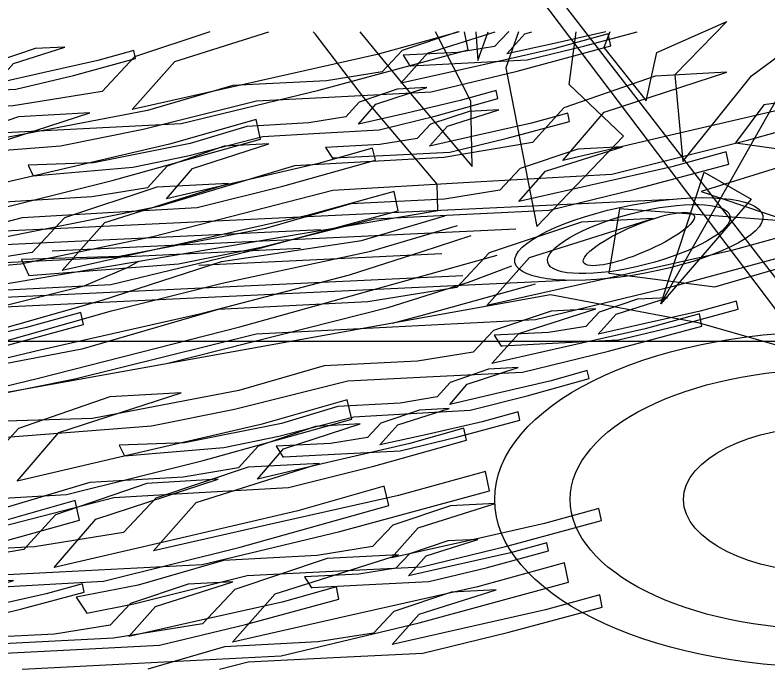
# Model space of a CAD drawing. Extents: x 1578769 to 1579225, y 724002 to 724828.
# Drawn here: x 1578883.708 to 1578887.035, y 724535.502 to 724538.42 of the extents above; entities that cross this region are included whole.
import ezdxf

# ---------------------------------------------------------------- set-up
doc = ezdxf.new("R2010")
doc.units = 0
for name, color, linetype in [('1', 7, 'Continuous'), ('Default', 7, 'Continuous'), ('G-ANNO-SYMB', 7, 'Continuous'), ('Old_Level_1', 7, 'Continuous'), ('Old_Level_41', 7, 'Continuous'), ('R_Exist Surface', 7, 'Continuous')]:
    doc.layers.add(name, color=color, linetype=linetype)

msp = doc.modelspace()

# ---------------------------------------------------------------- linework, layer by layer
at = {"layer": '1'}
msp.add_lwpolyline([(1578886.5614, 724537.1433), (1578888.18, 724539.9986), (1578889.3338, 724539.9986)], dxfattribs=at)
msp.add_lwpolyline([(1578886.9617, 724537.6061), (1578886.5614, 724537.1433), (1578886.7529, 724537.7244)], close=True, dxfattribs=at)
at = {"layer": 'Default'}
msp.add_lwpolyline([(1578827.7658, 724545.7781), (1578841.7458, 724545.8736), (1578855.1258, 724545.9794), (1578880.2858, 724546.1651), (1578882.4758, 724543.2012), (1578888.4658, 724535.2659), (1578896.6458, 724531.0035), (1578897.9558, 724530.2068), (1578900.0658, 724530.2938), (1578933.1258, 724531.6923), (1578958.3058, 724535.0516), (1578969.8858, 724536.5397), (1578983.9258, 724537.6073), (1579000.8558, 724538.8884), (1579028.4258, 724540.2665), (1579057.4558, 724541.7905), (1579058.7558, 724541.812)], dxfattribs=at)
at = {"layer": 'G-ANNO-SYMB'}
for p, q in [((1578877.0342, 724536.1057), (1578885.5756, 724537.5547)), ((1578883.5745, 724537.4015), (1578885.0597, 724537.472)), ((1578883.5716, 724537.3217), (1578884.9694, 724537.3881)), ((1578886.0735, 724537.1822), (1578877.2949, 724535.608))]:
    msp.add_line(p, q, dxfattribs=at)
for points in [[(1578884.5682, 724538.3458), (1578884.2361, 724538.2343), (1578884.0928, 724538.082), (1578883.6993, 724538.0185), (1578883.0384, 724537.9849), (1578882.4354, 724537.8092), (1578881.9969, 724537.7254)], [(1578881.9969, 724537.7254), (1578882.0708, 724537.6105), (1578882.4042, 724537.677), (1578883.2054, 724537.8773), (1578883.8089, 724537.9079), (1578884.441, 724537.9401), (1578885.0498, 724538.087), (1578885.7103, 724538.2657), (1578885.694, 724538.3458)], [(1578885.6647, 724538.3458), (1578885.4189, 724538.2633), (1578885.3294, 724538.1681), (1578885.0834, 724538.1284), (1578884.6704, 724538.1074), (1578884.2935, 724537.9976), (1578883.6472, 724537.8741), (1578883.2144, 724537.8612), (1578883.247, 724537.7903), (1578883.9078, 724537.842), (1578884.274, 724537.915), (1578884.7747, 724538.0401), (1578885.1519, 724538.0593), (1578885.547, 724538.0794), (1578885.9275, 724538.1712), (1578886.3403, 724538.2829), (1578886.3293, 724538.3367), (1578886.0888, 724538.2701), (1578885.7245, 724538.1881), (1578885.4121, 724538.1179), (1578885.5303, 724538.2508), (1578885.8301, 724538.3458)], [(1578885.8904, 724538.3458), (1578885.8863, 724538.3444), (1578885.8266, 724538.2809), (1578885.6627, 724538.2545), (1578885.4225, 724538.2423)], [(1578885.4225, 724538.2423), (1578885.4531, 724538.1947), (1578885.4569, 724538.1956), (1578885.7083, 724538.2084), (1578885.9717, 724538.2218), (1578886.2254, 724538.283), (1578886.4573, 724538.3458)], [(1578886.3188, 724538.3458), (1578886.09, 724538.2943), (1578885.8818, 724538.2475), (1578885.9606, 724538.3361), (1578885.9911, 724538.3458)], [(1578883.1623, 724538.1119), (1578883.1929, 724538.0643), (1578883.1968, 724538.0653), (1578883.4482, 724538.078), (1578883.7116, 724538.0914), (1578883.9653, 724538.1527), (1578884.2404, 724538.2271), (1578884.2331, 724538.263), (1578884.0728, 724538.2186), (1578883.8299, 724538.1639), (1578883.6217, 724538.1171), (1578883.7005, 724538.2057), (1578883.9278, 724538.2777), (1578883.7961, 724538.271), (1578883.6262, 724538.214), (1578883.5665, 724538.1506), (1578883.4025, 724538.1241), (1578883.1623, 724538.1119)], [(1578882.212, 724537.5781), (1578882.2884, 724537.4645), (1578882.2975, 724537.4668), (1578882.9001, 724537.5013), (1578883.5314, 724537.5375), (1578884.1364, 724537.6884), (1578884.7922, 724537.8713), (1578884.7725, 724537.9573), (1578884.3904, 724537.8482), (1578883.8109, 724537.7133), (1578883.3141, 724537.5977), (1578883.4976, 724537.8116), (1578884.0387, 724537.9879), (1578883.723, 724537.9698), (1578883.3189, 724537.8304), (1578883.1796, 724537.6772), (1578882.7877, 724537.6111), (1578882.212, 724537.5781)], [(1578885.0802, 724537.8344), (1578885.1109, 724537.7869), (1578885.1147, 724537.7878), (1578885.3661, 724537.8006), (1578885.6295, 724537.814), (1578885.8832, 724537.8752), (1578886.1584, 724537.9496), (1578886.1511, 724537.9855), (1578885.9907, 724537.9411), (1578885.7478, 724537.8865), (1578885.5396, 724537.8396), (1578885.6184, 724537.9283), (1578885.8457, 724538.0003), (1578885.714, 724537.9936), (1578885.5441, 724537.9366), (1578885.4844, 724537.8731), (1578885.3204, 724537.8466), (1578885.0802, 724537.8344)], [(1578882.9883, 724537.4251), (1578883.0363, 724537.3536), (1578883.2436, 724537.3965), (1578883.7411, 724537.5249), (1578884.1177, 724537.5464), (1578884.5123, 724537.569), (1578884.8904, 724537.6634), (1578885.3003, 724537.7776), (1578885.288, 724537.8314), (1578885.0492, 724537.7633), (1578884.687, 724537.6789), (1578884.3765, 724537.6067), (1578884.4912, 724537.7404), (1578884.8293, 724537.8506), (1578884.6321, 724537.8393), (1578884.3795, 724537.7521), (1578884.2924, 724537.6563), (1578884.0475, 724537.6151), (1578883.635, 724537.5914), (1578883.261, 724537.4792), (1578882.9883, 724537.4251)], [(1578882.8132, 724537.2773), (1578882.8867, 724537.1631), (1578882.8958, 724537.1654), (1578883.4992, 724537.1961), (1578884.1314, 724537.2282), (1578884.7402, 724537.3752), (1578885.4007, 724537.5538), (1578885.3832, 724537.64), (1578884.9984, 724537.5334), (1578884.4154, 724537.4022), (1578883.9157, 724537.2898), (1578884.1047, 724537.5025), (1578884.6502, 724537.6753), (1578884.3341, 724537.6592), (1578883.9265, 724537.5224), (1578883.7832, 724537.3701), (1578883.3897, 724537.3066), (1578882.8132, 724537.2773)], [(1578882.8283, 724536.8095), (1578883.5375, 724537.0016), (1578884.0929, 724537.159), (1578884.6204, 724537.3298), (1578885.2393, 724537.4221), (1578885.6069, 724537.5313)], [(1578882.8686, 724536.7626), (1578883.5777, 724536.9547), (1578884.1331, 724537.1122), (1578884.6228, 724537.2341), (1578885.2795, 724537.3753), (1578885.6631, 724537.4892)], [(1578882.9099, 724536.7145), (1578883.2819, 724536.8107), (1578883.8187, 724536.9388), (1578884.5354, 724537.1018), (1578885.185, 724537.2716), (1578885.5076, 724537.3743), (1578885.7234, 724537.4441)], [(1578883.2199, 724536.6705), (1578883.8117, 724536.8147), (1578884.7011, 724537.0412), (1578885.8385, 724537.358)], [(1578882.7434, 724536.9083), (1578883.5943, 724537.1186), (1578884.0127, 724537.2218), (1578884.2077, 724537.3047), (1578884.2553, 724537.3307)], [(1578885.8257, 724537.0037), (1578885.8563, 724536.9561), (1578885.8601, 724536.9571), (1578886.1116, 724536.9699), (1578886.375, 724536.9832), (1578886.6286, 724537.0445), (1578886.9038, 724537.1189), (1578886.8965, 724537.1548), (1578886.7362, 724537.1104), (1578886.4933, 724537.0557), (1578886.2851, 724537.0089), (1578886.3638, 724537.0975), (1578886.5911, 724537.1695), (1578886.4594, 724537.1628), (1578886.2896, 724537.1058), (1578886.2299, 724537.0424), (1578886.0659, 724537.0159), (1578885.8257, 724537.0037)], [(1578882.6152, 724536.3396), (1578882.6917, 724536.2259), (1578882.7008, 724536.2282), (1578883.3033, 724536.2628), (1578883.9346, 724536.2989), (1578884.5396, 724536.4498), (1578885.1954, 724536.6327), (1578885.1757, 724536.7187), (1578884.7937, 724536.6097), (1578884.2141, 724536.4748), (1578883.7173, 724536.3591), (1578883.9009, 724536.5731), (1578884.4419, 724536.7493), (1578884.1263, 724536.7313), (1578883.7221, 724536.5919), (1578883.5828, 724536.4386), (1578883.191, 724536.3726), (1578882.6152, 724536.3396)], [(1578884.861, 724536.5135), (1578884.8916, 724536.4659), (1578884.8954, 724536.4668), (1578885.1469, 724536.4796), (1578885.4103, 724536.493), (1578885.6639, 724536.5542), (1578885.9391, 724536.6287), (1578885.9318, 724536.6646), (1578885.7715, 724536.6202), (1578885.5286, 724536.5655), (1578885.3204, 724536.5186), (1578885.3991, 724536.6073), (1578885.6264, 724536.6793), (1578885.4947, 724536.6726), (1578885.3249, 724536.6156), (1578885.2652, 724536.5521), (1578885.1012, 724536.5257), (1578884.861, 724536.5135)], [(1578883.3915, 724536.1865), (1578883.4396, 724536.115), (1578883.6469, 724536.1579), (1578884.1444, 724536.2863), (1578884.521, 724536.3079), (1578884.9155, 724536.3305), (1578885.2937, 724536.4248), (1578885.7035, 724536.5391), (1578885.6912, 724536.5929), (1578885.4525, 724536.5247), (1578885.0902, 724536.4404), (1578884.7797, 724536.3681), (1578884.8944, 724536.5018), (1578885.2326, 724536.612), (1578885.0353, 724536.6007), (1578884.7827, 724536.5136), (1578884.6957, 724536.4178), (1578884.4508, 724536.3765), (1578884.0383, 724536.3529), (1578883.6643, 724536.2406), (1578883.3915, 724536.1865)], [(1578883.2164, 724536.0387), (1578883.2899, 724535.9246), (1578883.2991, 724535.9268), (1578883.9025, 724535.9575), (1578884.5346, 724535.9896), (1578885.1435, 724536.1366), (1578885.8039, 724536.3152), (1578885.7864, 724536.4014), (1578885.4016, 724536.2948), (1578884.8186, 724536.1636), (1578884.3189, 724536.0512), (1578884.5079, 724536.2639), (1578885.0535, 724536.4367), (1578884.7374, 724536.4207), (1578884.3297, 724536.2839), (1578884.1865, 724536.1315), (1578883.7929, 724536.068), (1578883.2164, 724536.0387)], [(1578883.9782, 724535.8462), (1578884.0244, 724535.7744), (1578884.2328, 724535.816), (1578884.7335, 724535.9411), (1578885.1106, 724535.9603), (1578885.5057, 724535.9804), (1578885.8863, 724536.0722), (1578886.299, 724536.1839), (1578886.2881, 724536.2377), (1578886.0476, 724536.1711), (1578885.6832, 724536.0891), (1578885.3709, 724536.0188), (1578885.4891, 724536.1518), (1578885.83, 724536.2598), (1578885.6325, 724536.2498), (1578885.3777, 724536.1643), (1578885.2881, 724536.0691), (1578885.0422, 724536.0294), (1578884.6291, 724536.0084), (1578884.2523, 724535.8986), (1578883.9782, 724535.8462)], [(1578884.987, 724535.935), (1578885.0176, 724535.8874), (1578885.0214, 724535.8884), (1578885.2729, 724535.9011), (1578885.5363, 724535.9145), (1578885.7899, 724535.9758), (1578886.0651, 724536.0502), (1578886.0578, 724536.0861), (1578885.8975, 724536.0417), (1578885.6546, 724535.987), (1578885.4464, 724535.9402), (1578885.5251, 724536.0288), (1578885.7524, 724536.1008), (1578885.6207, 724536.0941), (1578885.4509, 724536.0371), (1578885.3912, 724535.9736), (1578885.2272, 724535.9472), (1578884.987, 724535.935)], [(1578882.9347, 724535.7532), (1578882.9654, 724535.7056), (1578882.9692, 724535.7066), (1578883.2206, 724535.7193), (1578883.484, 724535.7327), (1578883.7377, 724535.794), (1578884.0128, 724535.8684), (1578884.0056, 724535.9043), (1578883.8452, 724535.8599), (1578883.6023, 724535.8052), (1578883.3941, 724535.7584), (1578883.4729, 724535.847), (1578883.7002, 724535.919), (1578883.5685, 724535.9123), (1578883.3986, 724535.8553), (1578883.3389, 724535.7918), (1578883.1749, 724535.7654), (1578882.9347, 724535.7532)], [(1578883.3064, 724535.5275), (1578883.5733, 724535.5942), (1578883.9505, 724535.6134), (1578884.3456, 724535.6334), (1578884.7261, 724535.7253), (1578885.1389, 724535.837), (1578885.1279, 724535.8908), (1578884.8874, 724535.8242), (1578884.5231, 724535.7422), (1578884.2107, 724535.6719), (1578884.3289, 724535.8049), (1578884.6698, 724535.9129), (1578884.4723, 724535.9028), (1578884.2175, 724535.8174), (1578884.128, 724535.7221), (1578883.882, 724535.6824), (1578883.4689, 724535.6615), (1578883.0921, 724535.5516), (1578882.9656, 724535.5275)], [(1578884.6113, 724535.5276), (1578884.7374, 724535.5591), (1578885.1146, 724535.5783), (1578885.5097, 724535.5983), (1578885.8902, 724535.6902), (1578886.303, 724535.8019), (1578886.292, 724535.8557), (1578886.0516, 724535.7891), (1578885.6872, 724535.7071), (1578885.3749, 724535.6368), (1578885.493, 724535.7698), (1578885.8339, 724535.8778), (1578885.6364, 724535.8678), (1578885.3816, 724535.7823), (1578885.2921, 724535.687), (1578885.0461, 724535.6474), (1578884.6331, 724535.6264), (1578884.294, 724535.5276)]]:
    msp.add_lwpolyline(points, dxfattribs=at)
for points in [[(1578882.6779, 724537.2303), (1578883.733, 724537.3198), (1578884.3159, 724537.4403), (1578885.1119, 724537.6458), (1578885.7144, 724537.6803), (1578886.3457, 724537.7164), (1578886.9507, 724537.8673), (1578887.6065, 724538.0502), (1578887.5868, 724538.1362), (1578887.2048, 724538.0272), (1578886.6252, 724537.8923), (1578886.1284, 724537.7766), (1578886.312, 724537.9906), (1578886.853, 724538.1669), (1578886.5374, 724538.1488), (1578886.1332, 724538.0094), (1578885.9939, 724537.8561), (1578885.6021, 724537.7901), (1578884.9421, 724537.7523), (1578884.3437, 724537.5727), (1578883.3148, 724537.3685), (1578882.6229, 724537.3434)], [(1578883.7881, 724537.7091), (1578884.2277, 724537.7464), (1578884.4706, 724537.7967), (1578884.8022, 724537.8823), (1578885.0533, 724537.8966), (1578885.3164, 724537.9117), (1578885.5684, 724537.9746), (1578885.8417, 724538.0508), (1578885.8335, 724538.0866), (1578885.6743, 724538.0412), (1578885.4328, 724537.985), (1578885.2258, 724537.9368), (1578885.3023, 724538.0259), (1578885.5277, 724538.0994), (1578885.3962, 724538.0918), (1578885.2278, 724538.0338), (1578885.1698, 724537.9699), (1578885.0065, 724537.9424), (1578884.7315, 724537.9266), (1578884.4822, 724537.8518), (1578884.0535, 724537.7667), (1578883.7652, 724537.7563)], [(1578883.7684, 724537.2681), (1578884.4293, 724537.3198), (1578884.7955, 724537.3928), (1578885.2962, 724537.518), (1578885.6734, 724537.5371), (1578886.0685, 724537.5572), (1578886.449, 724537.6491), (1578886.8618, 724537.7607), (1578886.8508, 724537.8146), (1578886.6103, 724537.7479), (1578886.246, 724537.666), (1578885.9336, 724537.5957), (1578886.0518, 724537.7286), (1578886.3927, 724537.8366), (1578886.1952, 724537.8266), (1578885.9404, 724537.7411), (1578885.8509, 724537.6459), (1578885.6049, 724537.6062), (1578885.1918, 724537.5852), (1578884.815, 724537.4754), (1578884.1687, 724537.3519), (1578883.7359, 724537.339)], [(1578882.3283, 724536.6108), (1578883.3857, 724536.6935), (1578883.9716, 724536.8104), (1578884.7728, 724537.0106), (1578885.3762, 724537.0413), (1578886.0084, 724537.0734), (1578886.6172, 724537.2204), (1578887.2776, 724537.399), (1578887.2601, 724537.4852), (1578886.8753, 724537.3786), (1578886.2923, 724537.2474), (1578885.7926, 724537.135), (1578885.9817, 724537.3477), (1578886.5272, 724537.5205), (1578886.2111, 724537.5045), (1578885.8034, 724537.3677), (1578885.6602, 724537.2153), (1578885.2667, 724537.1518), (1578884.6058, 724537.1182), (1578884.0028, 724536.9425), (1578882.9688, 724536.7449), (1578882.2762, 724536.7243)], [(1578880.9163, 724536.5582), (1578881.5772, 724536.6099), (1578881.9434, 724536.6829), (1578882.4441, 724536.8081), (1578882.8213, 724536.8273), (1578883.2164, 724536.8473), (1578883.5969, 724536.9392), (1578884.0097, 724537.0508), (1578883.9987, 724537.1047), (1578883.7582, 724537.0381), (1578883.3939, 724536.9561), (1578883.0815, 724536.8858), (1578883.1997, 724537.0188), (1578883.5406, 724537.1268), (1578883.3431, 724537.1167), (1578883.0883, 724537.0312), (1578882.9988, 724536.936), (1578882.7528, 724536.8963), (1578882.3397, 724536.8753), (1578881.9629, 724536.7655), (1578881.3166, 724536.642), (1578880.8838, 724536.6291)], [(1578883.6502, 724536.5517), (1578884.311, 724536.6034), (1578884.6772, 724536.6764), (1578885.178, 724536.8016), (1578885.5551, 724536.8207), (1578885.9502, 724536.8408), (1578886.3307, 724536.9327), (1578886.7435, 724537.0443), (1578886.7326, 724537.0982), (1578886.4921, 724537.0315), (1578886.1277, 724536.9496), (1578885.8154, 724536.8793), (1578885.9335, 724537.0122), (1578886.2745, 724537.1202), (1578886.0769, 724537.1102), (1578885.8221, 724537.0247), (1578885.7326, 724536.9295), (1578885.4866, 724536.8898), (1578885.0736, 724536.8688), (1578884.6967, 724536.759), (1578884.0505, 724536.6355), (1578883.6176, 724536.6226)], [(1578884.1913, 724536.4706), (1578884.631, 724536.5079), (1578884.8738, 724536.5581), (1578885.2055, 724536.6437), (1578885.4566, 724536.6581), (1578885.7196, 724536.6731), (1578885.9717, 724536.736), (1578886.2449, 724536.8122), (1578886.2367, 724536.8481), (1578886.0775, 724536.8026), (1578885.836, 724536.7464), (1578885.629, 724536.6982), (1578885.7055, 724536.7874), (1578885.931, 724536.8608), (1578885.7994, 724536.8533), (1578885.6311, 724536.7952), (1578885.573, 724536.7313), (1578885.4097, 724536.7038), (1578885.1347, 724536.6881), (1578884.8854, 724536.6133), (1578884.4567, 724536.5282), (1578884.1684, 724536.5177)], [(1578879.8897, 724535.5652), (1578880.4026, 724535.5492), (1578880.7018, 724535.5769), (1578881.4978, 724535.7823), (1578882.1004, 724535.8168), (1578882.7317, 724535.853), (1578883.3367, 724536.0039), (1578883.9925, 724536.1867), (1578883.9728, 724536.2728), (1578883.5907, 724536.1637), (1578883.0112, 724536.0288), (1578882.5144, 724535.9132), (1578882.6979, 724536.1271), (1578883.239, 724536.3034), (1578882.9233, 724536.2853), (1578882.5192, 724536.1459), (1578882.3799, 724535.9927), (1578881.988, 724535.9266), (1578881.3281, 724535.8888), (1578880.7296, 724535.7092), (1578880.3706, 724535.6414), (1578880.3706, 724535.6414)]]:
    msp.add_lwpolyline(points, close=True, dxfattribs=at)
at = {"layer": 'Old_Level_1'}
for p, q in [((1578886.5438, 724538.2541), (1578886.8535, 724538.3918)), ((1578886.8535, 724538.3918), (1578886.6238, 724538.1553)), ((1578886.9626, 724538.151), (1578887.2887, 724538.3922)), ((1578885.034, 724538.3364), (1578885.0258, 724538.3458)), ((1578885.2317, 724538.3458), (1578885.4555, 724538.0733)), ((1578885.7225, 724538.0392), (1578885.5664, 724538.3458)), ((1578885.7442, 724538.3458), (1578885.7531, 724538.2184)), ((1578885.7531, 724538.2184), (1578885.7982, 724538.3458)), ((1578885.9331, 724538.3458), (1578885.8762, 724538.1863)), ((1578886.1568, 724538.1124), (1578886.1878, 724538.3458)), ((1578886.3363, 724538.3458), (1578886.3096, 724538.2755)), ((1578885.2475, 724538.0562), (1578885.034, 724538.3364)), ((1578886.3096, 724538.2755), (1578886.4965, 724538.0396)), ((1578886.4965, 724538.0396), (1578886.5438, 724538.2541)), ((1578885.8762, 724538.1863), (1578886.0141, 724537.4842)), ((1578886.6238, 724538.1553), (1578886.6588, 724537.7725)), ((1578886.6588, 724537.7725), (1578886.9626, 724538.151)), ((1578886.3961, 724537.8846), (1578886.1568, 724538.1124)), ((1578885.4555, 724538.0733), (1578885.7286, 724537.75)), ((1578887.4062, 724538.0782), (1578887.0174, 724538.0224)), ((1578885.5731, 724537.672), (1578885.2475, 724538.0562)), ((1578885.7286, 724537.75), (1578885.7225, 724538.0392)), ((1578887.0174, 724538.0224), (1578886.8914, 724537.8544)), ((1578886.0141, 724537.4842), (1578886.3961, 724537.8846)), ((1578886.8914, 724537.8544), (1578887.5435, 724537.7644)), ((1578887.1012, 724537.7515), (1578886.7396, 724537.6394)), ((1578885.5756, 724537.5547), (1578885.5731, 724537.672)), ((1578886.7396, 724537.6394), (1578887.1324, 724537.5065)), ((1578883.5846, 724537.4616), (1578886.6145, 724537.6054)), ((1578886.3797, 724537.5623), (1578886.3315, 724537.2781)), ((1578887.1324, 724537.5065), (1578886.3797, 724537.5623)), ((1578883.8721, 724537.3776), (1578885.9207, 724537.4749)), ((1578884.5198, 724537.3143), (1578885.5935, 724537.3653)), ((1578886.8009, 724537.2179), (1578887.2138, 724537.3388)), ((1578886.3315, 724537.2781), (1578886.8009, 724537.2179)), ((1578883.5964, 724537.1692), (1578885.6873, 724537.2685)), ((1578883.609, 724537.1264), (1578886.1446, 724537.2468)), ((1578886.7263, 724537.0593), (1578886.0735, 724537.1822)), ((1578887.2756, 724536.9006), (1578886.7263, 724537.0593))]:
    msp.add_line(p, q, dxfattribs=at)
for centre, major_axis, ratio in [((1578886.4646, 724537.4292), (-0.5478, -0.1035), 0.275395), ((1578886.4646, 724537.4292), (-0.4024, -0.1031), 0.281195), ((1578886.4646, 724537.4292), (-0.2444, -0.1034), 0.233303), ((1578887.3132, 724536.2775), (1.4858, 0), 0.5), ((1578887.3132, 724536.2775), (1.152, 0), 0.5), ((1578887.3132, 724536.2775), (0.6509, 0), 0.5)]:
    msp.add_ellipse(centre, major_axis=major_axis, ratio=ratio, dxfattribs=at)
at = {"layer": 'Old_Level_41'}
for points in [[(1578885.6708, 724538.3458), (1578885.308, 724538.2452), (1578884.725, 724538.1141), (1578884.2253, 724538.0016), (1578884.4143, 724538.2144), (1578884.8291, 724538.3458)], [(1578884.3774, 724536.8781), (1578885.3608, 724537.1281), (1578885.712, 724537.2383), (1578885.9026, 724537.3101)], [(1578885.3752, 724537.057), (1578885.5193, 724537.0962), (1578886.0076, 724537.2315)], [(1578927.7658, 724536.9761), (1578827.7658, 724536.9761)], [(1578881.5216, 724535.5274), (1578882.0682, 724535.6404), (1578882.8642, 724535.8458), (1578883.4668, 724535.8804), (1578884.0981, 724535.9165), (1578884.7031, 724536.0674), (1578885.3589, 724536.2503), (1578885.3391, 724536.3363), (1578884.9571, 724536.2273), (1578884.3776, 724536.0924), (1578883.8808, 724535.9767), (1578884.0643, 724536.1907), (1578884.6053, 724536.3669), (1578884.2897, 724536.3489), (1578883.8856, 724536.2095), (1578883.7463, 724536.0562), (1578883.3544, 724535.9902), (1578882.6944, 724535.9524), (1578882.096, 724535.7728), (1578881.0672, 724535.5685), (1578880.3752, 724535.5434), (1578880.3831, 724535.5273)], [(1578883.7388, 724535.5275), (1578884.2521, 724535.5536), (1578884.8842, 724535.5857), (1578885.493, 724535.7327), (1578886.1535, 724535.9113), (1578886.136, 724535.9975), (1578885.7512, 724535.8909), (1578885.1682, 724535.7597), (1578884.6685, 724535.6473), (1578884.8575, 724535.86), (1578885.403, 724536.0328), (1578885.087, 724536.0168), (1578884.6793, 724535.88), (1578884.5361, 724535.7276), (1578884.1425, 724535.6641), (1578883.4816, 724535.6305), (1578883.128, 724535.5275)]]:
    msp.add_lwpolyline(points, dxfattribs=at)
at = {"layer": 'R_Exist Surface'}
msp.add_lwpolyline([(1578827.7658, 724545.7526), (1578832.8699, 724545.8295), (1578835.855, 724545.8295), (1578849.8501, 724545.921), (1578865.9354, 724546.0718), (1578876.8945, 724546.144), (1578879.811, 724546.1669), (1578880.8518, 724545.4688), (1578882.7948, 724542.7984), (1578885.8829, 724538.7926), (1578888.7628, 724535.059), (1578896.849, 724530.9129), (1578897.8097, 724530.272), (1578902.7711, 724530.3859), (1578927.7658, 724531.4454)], dxfattribs=at)

doc.saveas('drawing.dxf')
